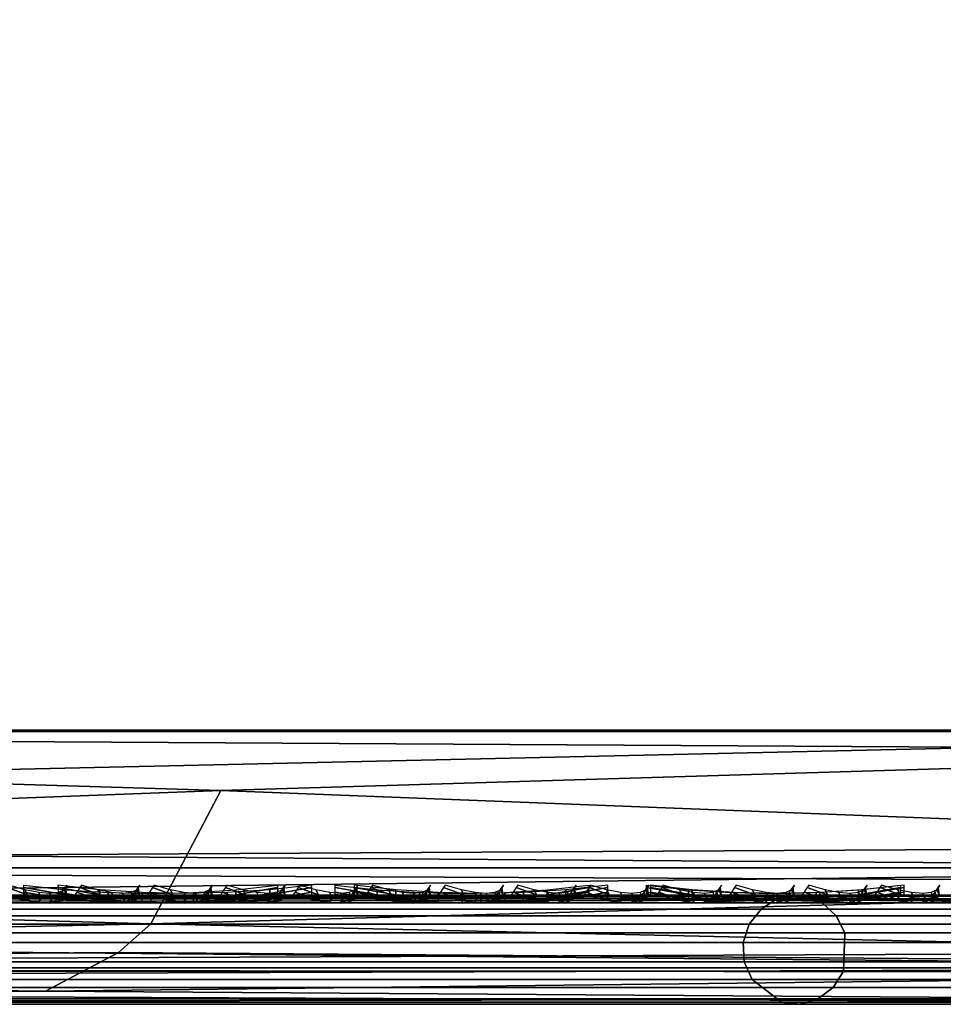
# Model space of a CAD drawing. Header units: inches. Extents: x 0 to 63.6, y -63.6 to 0.
# Tile 325 of 475: x 42.7 to 43.5, y -63.6 to -62.7. Entities that reach past the tile are written whole.
import ezdxf

# ---------------------------------------------------------------- set-up
doc = ezdxf.new("R2010")
doc.units = ezdxf.units.IN
doc.header["$LTSCALE"] = 0.03937
doc.header["$MEASUREMENT"] = 0
for name, color, linetype in [('A-FURN-3-ST', 151, 'Continuous'), ('A-FURN-3-ST-BK', 151, 'Continuous'), ('A-FURN-3-ST-SEAM', 250, 'Continuous'), ('A-FURN-3-STITCH', 15, 'Continuous')]:
    doc.layers.add(name, color=color, linetype=linetype)

msp = doc.modelspace()

# ---------------------------------------------------------------- meshes
at = {"layer": 'A-FURN-3-ST'}
mesh = msp.add_polyface(dxfattribs=at)
corners = [(41.08885, -63.63961, 17.75), (62.53911, -63.63961, 17.75), (41.08885, -63.60612, 17.875), (62.53911, -63.60612, 17.875), (41.08885, -63.51461, 17.96651), (62.53911, -63.51461, 17.96651), (41.08885, -63.38961, 18), (62.53911, -63.38961, 18), (62.73944, -63.56632, 17.9071), (62.71996, -63.62746, 17.80916), (40.89449, -63.59236, 17.8771), (40.90803, -63.6275, 17.80904), (40.92302, -63.63961, 17.73367), (40.76357, -63.63961, 17.68528), (40.88855, -63.56649, 17.90694), (40.87546, -63.44505, 17.97274), (40.87425, -63.38991, 17.97886), (40.48884, -63.38961, 5), (63.13912, -63.38961, 5), (40.48884, -63.51461, 5.03349), (63.13912, -63.51461, 5.03349), (40.48884, -63.60612, 5.125), (63.13912, -63.60612, 5.125), (40.48884, -63.63961, 5.25), (63.13912, -63.63961, 5.25), (40.75517, -61.6255, 17.96252), (41.03953, -61.61145, 18), (40.62981, -59.86344, 17.96252), (40.91329, -59.83709, 18), (62.49079, -61.16896, 18), (62.36364, -58.95142, 18), (40.71037, -58.06986, 18), (62.15783, -56.7398, 18), (40.43115, -56.31306, 18), (40.07616, -54.57, 18), (61.87361, -54.53688, 18), (39.64605, -52.84394, 18), (63.38912, -63.63961, 16.9), (40.61662, -63.63961, 17.60673), (40.23883, -63.63961, 16.9), (40.23883, -63.63961, 5.5), (63.38912, -63.63961, 5.5), (62.75371, -63.38942, 17.97884), (62.64758, -58.93059, 17.96252), (62.44084, -56.70887, 17.96252), (62.15534, -54.4959, 17.96252), (62.70458, -56.68009, 17.85263), (62.41788, -54.45774, 17.85263), (40.44009, -61.63762, 5), (63.09041, -61.14754, 5), (40.31556, -59.88938, 5), (62.96212, -58.90862, 5), (40.11549, -58.14817, 5), (62.75439, -56.67566, 5), (39.84026, -56.41725, 5), (39.49037, -54.69987, 5), (62.4675, -54.45149, 5), (39.06649, -52.99923, 5)]
mesh.append_faces([[corners[k] for k in face] for face in [(0, 1, 2), (2, 1, 3), (2, 3, 4), (4, 3, 5), (4, 5, 6), (6, 5, 7), (8, 5, 3), (1, 9, 3), (10, 11, 2), (2, 11, 0), (0, 11, 12), (12, 11, 13), (10, 2, 14), (14, 2, 4), (14, 4, 15), (15, 4, 6), (15, 6, 16), (17, 18, 19), (19, 18, 20), (19, 20, 21), (21, 20, 22), (21, 22, 23), (23, 22, 24), (25, 16, 26), (26, 16, 6), (27, 26, 28), (6, 7, 26), (26, 7, 29), (26, 29, 28), (28, 29, 30), (28, 30, 31), (31, 30, 32), (31, 32, 33), (33, 32, 34), (34, 32, 35), (34, 35, 36), (0, 37, 1), (12, 13, 0), (0, 13, 38), (0, 39, 37), (39, 40, 37), (37, 40, 41), (41, 40, 23), (41, 23, 24), (7, 42, 29), (43, 44, 30), (30, 44, 32), (32, 44, 45), (32, 45, 35), (46, 47, 45, 44), (30, 29, 43), (17, 48, 18), (18, 48, 49), (49, 48, 50), (49, 50, 51), (51, 50, 52), (51, 52, 53), (53, 52, 54), (53, 54, 55), (53, 55, 56), (56, 55, 57)]])
at = {"layer": 'A-FURN-3-ST-BK'}
mesh = msp.add_polyface(dxfattribs=at)
corners = [(44.70862, -63.38826, 18.6363), (41.05103, -63.38814, 31.54521), (42.87411, -63.44375, 25.08913), (44.72704, -63.38821, 18.52261), (44.72116, -63.44347, 18.52234), (44.34054, -63.44438, 18.01928), (44.22756, -63.38961, 18), (44.34193, -63.38929, 18.01336), (44.4476, -63.44412, 18.05777), (44.45029, -63.38898, 18.05237), (44.54294, -63.4439, 18.11986), (44.54676, -63.38871, 18.11525), (44.62161, -63.44371, 18.20209), (44.62635, -63.38849, 18.19851), (44.67939, -63.44357, 18.30012), (44.68479, -63.38832, 18.29773), (44.71313, -63.44349, 18.40881), (44.71891, -63.38823, 18.40773), (39.98882, -63.38961, 18), (39.96979, -63.48528, 18.01903), (44.65832, -61.50457, 18.6363), (44.67505, -61.50351, 18.45343), (44.17774, -61.52626, 18), (44.35807, -61.51789, 18.03372), (44.51407, -61.51069, 18.13035), (44.6247, -61.50566, 18.27683), (39.98882, -63.38909, 18), (39.98882, -63.38856, 18), (39.98882, -63.38804, 18), (39.938, -61.60856, 18), (41.00168, -61.61171, 31.54521)]
mesh.append_faces([[corners[k] for k in face] for face in [(0, 1, 2), (3, 0, 4), (5, 6, 7), (8, 7, 9), (10, 9, 11), (12, 11, 13), (12, 13, 14), (14, 13, 15), (14, 15, 16), (16, 15, 17), (16, 17, 4), (4, 17, 3), (18, 6, 19), (0, 3, 20), (20, 3, 21), (22, 23, 7), (7, 23, 9), (9, 23, 24), (9, 24, 11), (11, 24, 13), (13, 24, 25), (13, 25, 15), (15, 25, 17), (17, 25, 21), (17, 21, 3), (7, 6, 22), (18, 26, 6), (6, 28, 22), (22, 28, 29), (0, 20, 1), (1, 20, 30)]])
mesh.append_faces([[corners[k] for k in face] for face in [(6, 27, 28)]], dxfattribs={"vtx0": -1})
mesh.append_faces([[corners[k] for k in face] for face in [(6, 26, 27)]], dxfattribs={"vtx2": -1})
mesh = msp.add_polyface(dxfattribs=at)
corners = [(40.32418, -63.59204, 32.47082), (40.28026, -63.62742, 32.41686), (40.43384, -63.62741, 32.27669), (40.48363, -63.59201, 32.32531), (40.57037, -63.6274, 32.11984), (40.62536, -63.59198, 32.1625), (40.74419, -63.62739, 31.84983), (40.80582, -63.59195, 31.88221), (40.8681, -63.62739, 31.55359), (40.93446, -63.59193, 31.57469), (40.93118, -63.60587, 31.51125), (40.8105, -63.63961, 31.47705), (40.7116, -63.63961, 31.7421), (40.57121, -63.63961, 31.9877), (40.39329, -63.63961, 32.20763), (40.1821, -63.63961, 32.39583), (40.96349, -63.56587, 31.58392), (41.01928, -63.51376, 31.53621), (41.02715, -63.44355, 31.60416), (41.05103, -63.38814, 31.54521), (40.55324, -63.44384, 32.39331), (40.38562, -63.44395, 32.54629), (40.3434, -63.56604, 32.49443), (40.50541, -63.566, 32.34659), (40.33286, -63.38867, 32.59524), (40.20166, -63.44407, 32.67918), (40.16559, -63.56609, 32.62283), (40.64942, -63.56596, 32.18116), (40.70223, -63.44375, 32.22213), (40.83278, -63.56591, 31.89638), (40.89193, -63.44363, 31.92746), (39.83449, -63.62058, 18.15433), (44.22756, -63.63961, 18.25), (39.73882, -63.63961, 18.25), (39.94334, -63.63961, 32.54758)]
mesh.append_faces([[corners[k] for k in face] for face in [(0, 1, 2, 3), (3, 2, 4, 5), (5, 4, 6, 7), (7, 6, 8, 9), (9, 8, 10), (10, 8, 11), (11, 8, 12), (12, 8, 6), (12, 6, 13), (13, 6, 4), (13, 4, 14), (14, 4, 2), (14, 2, 1), (15, 14, 1), (9, 10, 16), (16, 10, 17), (16, 17, 18), (18, 17, 19), (20, 21, 22, 23), (23, 22, 0, 3), (21, 24, 25), (21, 25, 26, 22), (5, 27, 23, 3), (27, 28, 20, 23), (27, 5, 7, 29), (29, 7, 9, 16), (28, 27, 29, 30), (30, 29, 16, 18), (31, 32, 33), (12, 13, 11), (11, 13, 14), (11, 14, 15), (15, 34, 11)]])
mesh = msp.add_polyface(dxfattribs=at)
corners = [(42.87411, -63.44375, 25.08913), (41.05103, -63.38814, 31.54521), (41.01928, -63.51376, 31.53621), (42.80986, -63.56589, 25.07093), (40.93118, -63.60587, 31.51125), (42.78039, -63.59207, 25.06258), (42.71346, -63.62742, 25.04362), (44.58873, -63.60589, 18.60233), (44.46809, -63.63961, 18.56815), (40.8105, -63.63961, 31.47705), (44.67683, -63.51383, 18.62729), (44.70862, -63.38826, 18.6363), (44.40427, -63.59202, 18.14485), (44.37328, -63.62741, 18.20715), (44.30237, -63.62743, 18.18168), (44.31828, -63.5921, 18.11399), (44.22756, -63.60612, 18.125), (44.22756, -63.63961, 18.25), (44.33892, -63.63961, 18.27619), (44.32521, -63.56627, 18.08451), (44.22756, -63.51461, 18.03349), (44.34054, -63.44438, 18.01928), (44.22756, -63.38961, 18), (44.34193, -63.38929, 18.01336), (44.4476, -63.44412, 18.05777), (44.41777, -63.56616, 18.11773), (39.96979, -63.48528, 18.01903), (39.9156, -63.56639, 18.07322), (39.83449, -63.62058, 18.15433), (39.73882, -63.63961, 18.25)]
mesh.append_faces([[corners[k] for k in face] for face in [(0, 1, 2), (0, 2, 3), (3, 2, 4), (3, 4, 5), (5, 4, 6), (5, 6, 7), (7, 6, 8), (8, 6, 9), (9, 6, 4), (5, 7, 3), (3, 7, 10), (3, 10, 0), (0, 10, 11), (12, 13, 14, 15), (15, 14, 16), (16, 14, 17), (17, 14, 18), (18, 14, 13), (15, 16, 19), (19, 16, 20), (19, 20, 21), (21, 20, 22), (21, 23, 24), (25, 12, 15, 19), (24, 25, 19, 21), (26, 22, 20), (26, 20, 27), (27, 20, 16), (27, 16, 28), (28, 16, 17), (17, 9, 29), (9, 17, 8), (8, 17, 18)]])
at = {"layer": 'A-FURN-3-ST-SEAM'}
mesh = msp.add_polyface(dxfattribs=at)
corners = [(41.0016, -63.57412, 31.53196), (41.00035, -63.60918, 31.5316), (43.44461, -63.60918, 22.92507), (43.44586, -63.57412, 22.92543), (42.14512, -63.57412, 18.05284), (42.14512, -63.60918, 18.05414), (41.09877, -63.60918, 18.05414), (41.09877, -63.57412, 18.05284), (40.95632, -63.60918, 18.0452), (40.95648, -63.57412, 18.04391), (41.09877, -63.63935, 18.09548), (41.09877, -63.63449, 18.07831), (42.14512, -63.63449, 18.07831), (42.14512, -63.63935, 18.09548), (43.40484, -63.63935, 22.91378), (43.42136, -63.63449, 22.91847), (40.97711, -63.63449, 31.525), (40.96059, -63.63935, 31.52031), (40.94355, -63.63775, 31.51547), (43.38781, -63.63775, 22.90894), (42.14512, -63.63775, 18.11319), (41.09877, -63.63775, 18.11319), (41.09877, -63.56622, 18.14374), (41.09877, -63.58293, 18.14954), (42.14512, -63.58293, 18.14954), (42.14512, -63.56622, 18.14374), (43.35842, -63.56622, 22.90059), (43.35284, -63.58293, 22.89901), (40.90858, -63.58293, 31.50554), (40.91416, -63.56622, 31.50712), (40.92499, -63.55243, 31.5102), (43.36925, -63.55243, 22.90367), (42.14512, -63.55243, 18.13248), (41.09877, -63.55243, 18.13248), (41.09877, -63.53961, 18.1), (40.94851, -63.54306, 18.10793), (41.09877, -63.54306, 18.11737), (42.14512, -63.53961, 18.1), (42.14512, -63.54306, 18.11737), (44.23784, -63.53961, 18.1), (43.40049, -63.53961, 22.91254), (43.38379, -63.54306, 22.9078), (40.95624, -63.53961, 31.51907), (40.93953, -63.54306, 31.51433), (41.09877, -63.54667, 18.07446), (40.95066, -63.53961, 18.0907), (42.14512, -63.54667, 18.07446), (44.23784, -63.54667, 18.07446), (43.42506, -63.54667, 22.91952), (40.98081, -63.54667, 31.52605), (40.90957, -63.60061, 31.50582), (43.35383, -63.60061, 22.89929), (42.14512, -63.60061, 18.14851), (41.09877, -63.60061, 18.14851), (40.91662, -63.61677, 31.50782), (43.36088, -63.61677, 22.90129), (42.14512, -63.61677, 18.14119), (41.09877, -63.61677, 18.14119), (40.99104, -63.62409, 31.52896), (43.4353, -63.62409, 22.92243), (42.14512, -63.62409, 18.06382), (41.09877, -63.62409, 18.06382), (40.95512, -63.62409, 18.0548), (40.99376, -63.55836, 31.52973), (43.43801, -63.55836, 22.9232), (42.14512, -63.55836, 18.061), (41.09877, -63.55836, 18.061), (40.95547, -63.55836, 18.052), (40.95381, -63.54667, 18.06536)]
mesh.append_faces([[corners[k] for k in face] for face in [(0, 1, 2, 3), (4, 5, 6, 7), (7, 6, 8, 9), (10, 11, 12, 13), (14, 15, 16, 17), (17, 18, 19, 14), (13, 20, 21, 10), (22, 23, 24, 25), (26, 27, 28, 29), (29, 30, 31, 26), (25, 32, 33, 22), (34, 35, 36), (34, 36, 37), (37, 36, 38), (37, 38, 39), (40, 41, 42), (42, 41, 43), (44, 45, 34), (44, 34, 46), (46, 34, 37), (46, 37, 47), (48, 40, 49), (49, 40, 42), (50, 28, 27, 51), (52, 24, 23, 53), (30, 43, 41, 31), (32, 38, 36, 33), (54, 50, 51, 55), (56, 52, 53, 57), (18, 54, 55, 19), (20, 56, 57, 21), (58, 16, 15, 59), (60, 12, 11, 61), (1, 58, 59, 2), (5, 60, 61, 6), (6, 61, 62, 8), (63, 0, 3, 64), (65, 4, 7, 66), (66, 7, 9, 67), (49, 63, 64, 48), (46, 65, 66, 44), (44, 66, 67, 68)]])
mesh = msp.add_polyface(dxfattribs=at)
corners = [(55.39933, -63.58293, 17.85046), (55.39933, -63.60061, 17.85149), (48.24905, -63.60061, 17.85149), (48.24905, -63.58293, 17.85046), (41.09877, -63.60061, 17.85149), (41.09877, -63.58293, 17.85046), (40.92537, -63.60061, 17.83539), (40.92556, -63.58293, 17.83438), (41.09877, -63.63935, 17.90452), (41.09877, -63.63775, 17.88681), (48.24905, -63.63775, 17.88681), (48.24905, -63.63935, 17.90452), (55.39933, -63.63775, 17.88681), (55.39933, -63.63935, 17.90452), (55.39933, -63.61677, 17.85881), (48.24905, -63.61677, 17.85881), (41.09877, -63.61677, 17.85881), (40.92404, -63.61677, 17.8426), (48.24905, -63.54667, 17.92554), (55.39933, -63.53961, 17.9), (48.24905, -63.53961, 17.9), (41.09877, -63.54667, 17.92554), (41.09877, -63.53961, 17.9), (40.91188, -63.54667, 17.90819), (41.09877, -63.55836, 17.939), (48.24905, -63.55836, 17.939), (55.39933, -63.55836, 17.939), (55.39933, -63.54667, 17.92554), (41.09877, -63.57412, 17.94716), (48.24905, -63.57412, 17.94716), (55.39933, -63.57412, 17.94716), (41.09877, -63.63449, 17.92169), (48.24905, -63.63449, 17.92169), (55.39933, -63.63449, 17.92169), (41.09877, -63.55243, 17.86752), (41.09877, -63.54306, 17.88263), (48.24905, -63.54306, 17.88263), (48.24905, -63.55243, 17.86752), (55.39933, -63.54306, 17.88263), (55.39933, -63.55243, 17.86752), (40.91672, -63.53961, 17.88312), (55.39933, -63.60918, 17.94586), (48.24905, -63.60918, 17.94586), (41.09877, -63.60918, 17.94586), (55.39933, -63.62409, 17.93618), (48.24905, -63.62409, 17.93618), (41.09877, -63.62409, 17.93618), (55.39933, -63.56622, 17.85626), (48.24905, -63.56622, 17.85626), (41.09877, -63.56622, 17.85626), (40.9245, -63.56622, 17.84008), (40.92245, -63.55243, 17.85115)]
mesh.append_faces([[corners[k] for k in face] for face in [(0, 1, 2, 3), (3, 2, 4, 5), (5, 4, 6, 7), (8, 9, 10, 11), (11, 10, 12, 13), (1, 14, 15, 2), (2, 15, 16, 4), (4, 16, 17, 6), (18, 19, 20), (18, 20, 21), (21, 20, 22), (21, 22, 23), (21, 24, 25, 18), (18, 25, 26, 27), (24, 28, 29, 25), (25, 29, 30, 26), (31, 8, 11, 32), (32, 11, 13, 33), (34, 35, 36, 37), (37, 36, 38, 39), (35, 40, 22), (35, 22, 36), (36, 22, 20), (36, 20, 38), (41, 30, 29, 42), (42, 29, 28, 43), (44, 41, 42, 45), (45, 42, 43, 46), (33, 44, 45, 32), (32, 45, 46, 31), (14, 12, 10, 15), (15, 10, 9, 16), (47, 0, 3, 48), (48, 3, 5, 49), (49, 5, 7, 50), (39, 47, 48, 37), (37, 48, 49, 34), (34, 49, 50, 51)]])
mesh = msp.add_polyface(dxfattribs=at)
corners = [(43.44586, -63.57412, 22.92543), (43.44461, -63.60918, 22.92507), (44.66673, -63.60918, 18.62181), (44.66798, -63.57412, 18.62216), (44.23784, -63.57412, 18.05284), (44.23784, -63.60918, 18.05414), (42.14512, -63.60918, 18.05414), (42.14512, -63.57412, 18.05284), (42.14512, -63.63935, 18.09548), (42.14512, -63.63449, 18.07831), (44.23784, -63.63449, 18.07831), (44.23784, -63.63935, 18.09548), (44.3331, -63.63449, 18.08924), (44.32922, -63.63935, 18.10596), (44.62697, -63.63935, 18.61051), (44.64349, -63.63449, 18.6152), (43.42136, -63.63449, 22.91847), (43.40484, -63.63935, 22.91378), (43.38781, -63.63775, 22.90894), (44.60994, -63.63775, 18.60568), (44.32522, -63.63775, 18.12321), (44.23784, -63.63775, 18.11319), (42.14512, -63.63775, 18.11319), (42.14512, -63.56622, 18.14374), (42.14512, -63.58293, 18.14954), (44.23784, -63.58293, 18.14954), (44.23784, -63.56622, 18.14374), (44.31701, -63.58293, 18.15862), (44.31832, -63.56622, 18.15297), (44.58055, -63.56622, 18.59733), (44.57497, -63.58293, 18.59574), (43.35284, -63.58293, 22.89901), (43.35842, -63.56622, 22.90059), (43.36925, -63.55243, 22.90367), (44.59138, -63.55243, 18.6004), (44.32086, -63.55243, 18.14201), (44.23784, -63.55243, 18.13248), (42.14512, -63.55243, 18.13248), (44.23784, -63.53961, 18.1), (42.14512, -63.54306, 18.11737), (44.23784, -63.54306, 18.11737), (44.32819, -63.53961, 18.11036), (44.62262, -63.53961, 18.60928), (44.60592, -63.54306, 18.60453), (43.40049, -63.53961, 22.91254), (43.38379, -63.54306, 22.9078), (44.23784, -63.54667, 18.07446), (42.14512, -63.53961, 18.1), (44.33397, -63.54667, 18.08549), (44.64719, -63.54667, 18.61626), (43.42506, -63.54667, 22.91952), (43.35383, -63.60061, 22.89929), (44.57595, -63.60061, 18.59602), (44.31724, -63.60061, 18.15762), (44.23784, -63.60061, 18.14851), (42.14512, -63.60061, 18.14851), (44.32428, -63.54306, 18.12728), (43.36088, -63.61677, 22.90129), (44.583, -63.61677, 18.59803), (44.3189, -63.61677, 18.15049), (44.23784, -63.61677, 18.14119), (42.14512, -63.61677, 18.14119), (43.4353, -63.62409, 22.92243), (44.65742, -63.62409, 18.61916), (44.23784, -63.62409, 18.06382), (42.14512, -63.62409, 18.06382), (43.43801, -63.55836, 22.9232), (44.66014, -63.55836, 18.61993), (44.23784, -63.55836, 18.061), (42.14512, -63.55836, 18.061), (42.14512, -63.54667, 18.07446)]
mesh.append_faces([[corners[k] for k in face] for face in [(0, 1, 2, 3), (4, 5, 6, 7), (8, 9, 10, 11), (11, 10, 12, 13), (14, 15, 16, 17), (17, 18, 19, 14), (13, 20, 21, 11), (11, 21, 22, 8), (23, 24, 25, 26), (26, 25, 27, 28), (29, 30, 31, 32), (32, 33, 34, 29), (28, 35, 36, 26), (26, 36, 37, 23), (38, 39, 40), (38, 40, 41), (42, 43, 44), (44, 43, 45), (46, 47, 38), (46, 38, 48), (49, 42, 50), (50, 42, 44), (51, 31, 30, 52), (53, 27, 25, 54), (54, 25, 24, 55), (33, 45, 43, 34), (35, 56, 40, 36), (36, 40, 39, 37), (57, 51, 52, 58), (59, 53, 54, 60), (60, 54, 55, 61), (18, 57, 58, 19), (20, 59, 60, 21), (21, 60, 61, 22), (62, 16, 15, 63), (64, 10, 9, 65), (1, 62, 63, 2), (5, 64, 65, 6), (66, 0, 3, 67), (68, 4, 7, 69), (50, 66, 67, 49), (46, 68, 69, 70)]])
at = {"layer": 'A-FURN-3-STITCH'}
mesh = msp.add_polymesh((7, 4), dxfattribs=at)
for k, corner in enumerate([(42.72738, -63.53895, 25.42255), (42.72878, -63.53678, 25.42288), (42.73162, -63.53247, 25.42355), (42.73306, -63.53033, 25.42389), (42.72471, -63.54323, 25.46133), (42.72976, -63.5436, 25.46252), (42.7326, -63.53929, 25.46319), (42.73039, -63.5346, 25.46267), (42.71948, -63.5458, 25.49999), (42.72453, -63.54618, 25.50118), (42.72738, -63.54186, 25.50186), (42.72516, -63.53718, 25.50133), (42.71173, -63.54666, 25.53831), (42.71679, -63.54704, 25.5395), (42.71963, -63.54273, 25.54017), (42.71742, -63.53804, 25.53965), (42.70152, -63.5458, 25.57604), (42.70657, -63.54618, 25.57723), (42.70941, -63.54187, 25.57791), (42.7072, -63.53718, 25.57738), (42.68889, -63.54323, 25.61296), (42.69394, -63.5436, 25.61415), (42.69679, -63.53929, 25.61482), (42.69457, -63.53461, 25.6143), (42.67393, -63.53895, 25.64883), (42.67539, -63.53683, 25.64918), (42.67824, -63.53252, 25.64985), (42.67962, -63.53033, 25.65017)]):
    mesh.set_mesh_vertex(divmod(k, 4), corner)
mesh = msp.add_polymesh((7, 4), dxfattribs=at)
for k, corner in enumerate([(42.92609, -63.53033, 18.04677), (42.92609, -63.53247, 18.04825), (42.92609, -63.53678, 18.05117), (42.92609, -63.53895, 18.05261), (42.88775, -63.5346, 18.04043), (42.88775, -63.53929, 18.03815), (42.88775, -63.5436, 18.04107), (42.88774, -63.54323, 18.04627), (42.84892, -63.53718, 18.03659), (42.84892, -63.54186, 18.03432), (42.84892, -63.54618, 18.03724), (42.84892, -63.5458, 18.04243), (42.80985, -63.53804, 18.03529), (42.80985, -63.54273, 18.03302), (42.80985, -63.54704, 18.03594), (42.80985, -63.54666, 18.04113), (42.77078, -63.53718, 18.03653), (42.77078, -63.54187, 18.03426), (42.77078, -63.54618, 18.03718), (42.77077, -63.5458, 18.04237), (42.73194, -63.53461, 18.0403), (42.73195, -63.53929, 18.03803), (42.73194, -63.5436, 18.04095), (42.73194, -63.54323, 18.04614), (42.69359, -63.53033, 18.04658), (42.69359, -63.53252, 18.048), (42.69358, -63.53683, 18.05092), (42.69358, -63.53895, 18.05242)]):
    mesh.set_mesh_vertex(divmod(k, 4), corner)
mesh = msp.add_polymesh((7, 4), dxfattribs=at)
for k, corner in enumerate([(42.95739, -63.53895, 17.94995), (42.95737, -63.53678, 17.95138), (42.95732, -63.53247, 17.9543), (42.9573, -63.53033, 17.95579), (42.91894, -63.54323, 17.95562), (42.91886, -63.5436, 17.96081), (42.91881, -63.53929, 17.96373), (42.91885, -63.5346, 17.96146), (42.88005, -63.5458, 17.95878), (42.87997, -63.54618, 17.96397), (42.87992, -63.54186, 17.96689), (42.87996, -63.53718, 17.96462), (42.84097, -63.54666, 17.9594), (42.84088, -63.54704, 17.96459), (42.84083, -63.54273, 17.96751), (42.84087, -63.53804, 17.96524), (42.80192, -63.5458, 17.95748), (42.80184, -63.54618, 17.96267), (42.80179, -63.54187, 17.96559), (42.80182, -63.53718, 17.96332), (42.76316, -63.54323, 17.95303), (42.76307, -63.5436, 17.95822), (42.76302, -63.53929, 17.96114), (42.76306, -63.53461, 17.95887), (42.72492, -63.53895, 17.94608), (42.72489, -63.53683, 17.94758), (42.72485, -63.53252, 17.9505), (42.72482, -63.53033, 17.95192)]):
    mesh.set_mesh_vertex(divmod(k, 4), corner)
mesh = msp.add_polymesh((7, 4), dxfattribs=at)
for k, corner in enumerate([(42.79404, -63.53895, 25.18783), (42.79544, -63.53678, 25.18816), (42.79828, -63.53247, 25.18883), (42.79972, -63.53033, 25.18917), (42.79137, -63.54323, 25.2266), (42.79642, -63.5436, 25.2278), (42.79926, -63.53929, 25.22847), (42.79705, -63.5346, 25.22795), (42.78614, -63.5458, 25.26527), (42.7912, -63.54618, 25.26646), (42.79404, -63.54186, 25.26713), (42.79183, -63.53718, 25.26661), (42.7784, -63.54666, 25.30358), (42.78345, -63.54704, 25.30478), (42.78629, -63.54273, 25.30545), (42.78408, -63.53804, 25.30493), (42.76818, -63.5458, 25.34132), (42.77323, -63.54618, 25.34251), (42.77608, -63.54187, 25.34318), (42.77386, -63.53718, 25.34266), (42.75555, -63.54323, 25.37823), (42.76061, -63.5436, 25.37943), (42.76345, -63.53929, 25.3801), (42.76124, -63.53461, 25.37958), (42.74059, -63.53895, 25.41411), (42.74205, -63.53683, 25.41445), (42.7449, -63.53252, 25.41512), (42.74628, -63.53033, 25.41545)]):
    mesh.set_mesh_vertex(divmod(k, 4), corner)
mesh = msp.add_polymesh((7, 4), dxfattribs=at)
for k, corner in enumerate([(42.8607, -63.53895, 24.9531), (42.8621, -63.53678, 24.95343), (42.86494, -63.53247, 24.95411), (42.86639, -63.53033, 24.95445), (42.85803, -63.54323, 24.99188), (42.86308, -63.5436, 24.99307), (42.86593, -63.53929, 24.99374), (42.86371, -63.5346, 24.99322), (42.8528, -63.5458, 25.03054), (42.85786, -63.54618, 25.03174), (42.8607, -63.54186, 25.03241), (42.85849, -63.53718, 25.03189), (42.84506, -63.54666, 25.06886), (42.85011, -63.54704, 25.07005), (42.85296, -63.54273, 25.07073), (42.85074, -63.53804, 25.0702), (42.83484, -63.5458, 25.10659), (42.83989, -63.54618, 25.10779), (42.84274, -63.54187, 25.10846), (42.84052, -63.53718, 25.10794), (42.82221, -63.54323, 25.14351), (42.82727, -63.5436, 25.1447), (42.83011, -63.53929, 25.14538), (42.8279, -63.53461, 25.14485), (42.80725, -63.53895, 25.17938), (42.80872, -63.53683, 25.17973), (42.81156, -63.53252, 25.1804), (42.81294, -63.53033, 25.18073)]):
    mesh.set_mesh_vertex(divmod(k, 4), corner)
mesh = msp.add_polymesh((7, 4), dxfattribs=at)
for k, corner in enumerate([(42.92736, -63.53895, 24.71838), (42.92876, -63.53678, 24.71871), (42.9316, -63.53247, 24.71938), (42.93305, -63.53033, 24.71972), (42.92469, -63.54323, 24.75716), (42.92974, -63.5436, 24.75835), (42.93259, -63.53929, 24.75902), (42.93037, -63.5346, 24.7585), (42.91946, -63.5458, 24.79582), (42.92452, -63.54618, 24.79701), (42.92736, -63.54186, 24.79769), (42.92515, -63.53718, 24.79716), (42.91172, -63.54666, 24.83414), (42.91677, -63.54704, 24.83533), (42.91962, -63.54273, 24.836), (42.9174, -63.53804, 24.83548), (42.9015, -63.5458, 24.87187), (42.90656, -63.54618, 24.87306), (42.9094, -63.54187, 24.87374), (42.90719, -63.53718, 24.87321), (42.88887, -63.54323, 24.90879), (42.89393, -63.5436, 24.90998), (42.89677, -63.53929, 24.91065), (42.89456, -63.53461, 24.91013), (42.87392, -63.53895, 24.94466), (42.87538, -63.53683, 24.94501), (42.87822, -63.53252, 24.94568), (42.8796, -63.53033, 24.946)]):
    mesh.set_mesh_vertex(divmod(k, 4), corner)
mesh = msp.add_polymesh((7, 4), dxfattribs=at)
for k, corner in enumerate([(42.99402, -63.53895, 24.48366), (42.99542, -63.53678, 24.48399), (42.99827, -63.53247, 24.48466), (42.99971, -63.53033, 24.485), (42.99135, -63.54323, 24.52243), (42.99641, -63.5436, 24.52363), (42.99925, -63.53929, 24.5243), (42.99704, -63.5346, 24.52377), (42.98613, -63.5458, 24.5611), (42.99118, -63.54618, 24.56229), (42.99402, -63.54186, 24.56296), (42.99181, -63.53718, 24.56244), (42.97838, -63.54666, 24.59941), (42.98344, -63.54704, 24.60061), (42.98628, -63.54273, 24.60128), (42.98407, -63.53804, 24.60076), (42.96816, -63.5458, 24.63715), (42.97322, -63.54618, 24.63834), (42.97606, -63.54187, 24.63901), (42.97385, -63.53718, 24.63849), (42.95554, -63.54323, 24.67406), (42.96059, -63.5436, 24.67526), (42.96343, -63.53929, 24.67593), (42.96122, -63.53461, 24.67541), (42.94058, -63.53895, 24.70994), (42.94204, -63.53683, 24.71028), (42.94488, -63.53252, 24.71095), (42.94626, -63.53033, 24.71128)]):
    mesh.set_mesh_vertex(divmod(k, 4), corner)
mesh = msp.add_polymesh((7, 4), dxfattribs=at)
for k, corner in enumerate([(43.21146, -63.53033, 18.04677), (43.21146, -63.53247, 18.04825), (43.21146, -63.53678, 18.05117), (43.21146, -63.53895, 18.05261), (43.17312, -63.5346, 18.04043), (43.17312, -63.53929, 18.03815), (43.17312, -63.5436, 18.04107), (43.17311, -63.54323, 18.04627), (43.13429, -63.53718, 18.03659), (43.13429, -63.54186, 18.03432), (43.13429, -63.54618, 18.03724), (43.13429, -63.5458, 18.04243), (43.09522, -63.53804, 18.03529), (43.09522, -63.54273, 18.03302), (43.09522, -63.54704, 18.03594), (43.09522, -63.54666, 18.04113), (43.05615, -63.53718, 18.03653), (43.05615, -63.54187, 18.03426), (43.05615, -63.54618, 18.03718), (43.05614, -63.5458, 18.04237), (43.01731, -63.53461, 18.0403), (43.01732, -63.53929, 18.03803), (43.01731, -63.5436, 18.04095), (43.01731, -63.54323, 18.04614), (42.97896, -63.53033, 18.04658), (42.97896, -63.53252, 18.048), (42.97896, -63.53683, 18.05092), (42.97895, -63.53895, 18.05242)]):
    mesh.set_mesh_vertex(divmod(k, 4), corner)
mesh = msp.add_polymesh((7, 4), dxfattribs=at)
for k, corner in enumerate([(43.22892, -63.53895, 17.94995), (43.2289, -63.53678, 17.95138), (43.22885, -63.53247, 17.9543), (43.22883, -63.53033, 17.95579), (43.19047, -63.54323, 17.95562), (43.19039, -63.5436, 17.96081), (43.19034, -63.53929, 17.96373), (43.19038, -63.5346, 17.96146), (43.15158, -63.5458, 17.95878), (43.1515, -63.54618, 17.96397), (43.15145, -63.54186, 17.96689), (43.15149, -63.53718, 17.96462), (43.1125, -63.54666, 17.9594), (43.11241, -63.54704, 17.96459), (43.11236, -63.54273, 17.96751), (43.1124, -63.53804, 17.96524), (43.07345, -63.5458, 17.95748), (43.07337, -63.54618, 17.96267), (43.07332, -63.54187, 17.96559), (43.07335, -63.53718, 17.96332), (43.03469, -63.54323, 17.95303), (43.0346, -63.5436, 17.95822), (43.03455, -63.53929, 17.96114), (43.03459, -63.53461, 17.95887), (42.99645, -63.53895, 17.94608), (42.99642, -63.53683, 17.94758), (42.99637, -63.53252, 17.9505), (42.99635, -63.53033, 17.95192)]):
    mesh.set_mesh_vertex(divmod(k, 4), corner)
mesh = msp.add_polymesh((7, 4), dxfattribs=at)
for k, corner in enumerate([(43.06069, -63.53895, 24.24893), (43.06208, -63.53678, 24.24926), (43.06493, -63.53247, 24.24994), (43.06637, -63.53033, 24.25028), (43.05801, -63.54323, 24.28771), (43.06307, -63.5436, 24.2889), (43.06591, -63.53929, 24.28957), (43.0637, -63.5346, 24.28905), (43.05279, -63.5458, 24.32637), (43.05784, -63.54618, 24.32757), (43.06068, -63.54186, 24.32824), (43.05847, -63.53718, 24.32772), (43.04504, -63.54666, 24.36469), (43.0501, -63.54704, 24.36588), (43.05294, -63.54273, 24.36656), (43.05073, -63.53804, 24.36603), (43.03482, -63.5458, 24.40242), (43.03988, -63.54618, 24.40362), (43.04272, -63.54187, 24.40429), (43.04051, -63.53718, 24.40377), (43.0222, -63.54323, 24.43934), (43.02725, -63.5436, 24.44053), (43.03009, -63.53929, 24.44121), (43.02788, -63.53461, 24.44068), (43.00724, -63.53895, 24.47521), (43.0087, -63.53683, 24.47556), (43.01154, -63.53252, 24.47623), (43.01292, -63.53033, 24.47656)]):
    mesh.set_mesh_vertex(divmod(k, 4), corner)
mesh = msp.add_polymesh((7, 4), dxfattribs=at)
for k, corner in enumerate([(43.12735, -63.53895, 24.01421), (43.12875, -63.53678, 24.01454), (43.13159, -63.53247, 24.01521), (43.13303, -63.53033, 24.01555), (43.12467, -63.54323, 24.05298), (43.12973, -63.5436, 24.05418), (43.13257, -63.53929, 24.05485), (43.13036, -63.5346, 24.05433), (43.11945, -63.5458, 24.09165), (43.1245, -63.54618, 24.09284), (43.12735, -63.54186, 24.09352), (43.12513, -63.53718, 24.09299), (43.1117, -63.54666, 24.12997), (43.11676, -63.54704, 24.13116), (43.1196, -63.54273, 24.13183), (43.11739, -63.53804, 24.13131), (43.10149, -63.5458, 24.1677), (43.10654, -63.54618, 24.16889), (43.10938, -63.54187, 24.16957), (43.10717, -63.53718, 24.16904), (43.08886, -63.54323, 24.20462), (43.09391, -63.5436, 24.20581), (43.09676, -63.53929, 24.20648), (43.09454, -63.53461, 24.20596), (43.0739, -63.53895, 24.24049), (43.07536, -63.53683, 24.24084), (43.0782, -63.53252, 24.24151), (43.07958, -63.53033, 24.24183)]):
    mesh.set_mesh_vertex(divmod(k, 4), corner)
mesh = msp.add_polymesh((7, 4), dxfattribs=at)
for k, corner in enumerate([(43.19401, -63.53895, 23.77949), (43.19541, -63.53678, 23.77982), (43.19825, -63.53247, 23.78049), (43.19969, -63.53033, 23.78083), (43.19134, -63.54323, 23.81826), (43.19639, -63.5436, 23.81946), (43.19923, -63.53929, 23.82013), (43.19702, -63.5346, 23.8196), (43.18611, -63.5458, 23.85693), (43.19117, -63.54618, 23.85812), (43.19401, -63.54186, 23.85879), (43.1918, -63.53718, 23.85827), (43.17837, -63.54666, 23.89524), (43.18342, -63.54704, 23.89644), (43.18626, -63.54273, 23.89711), (43.18405, -63.53804, 23.89659), (43.16815, -63.5458, 23.93298), (43.1732, -63.54618, 23.93417), (43.17604, -63.54187, 23.93484), (43.17383, -63.53718, 23.93432), (43.15552, -63.54323, 23.96989), (43.16058, -63.5436, 23.97109), (43.16342, -63.53929, 23.97176), (43.16121, -63.53461, 23.97124), (43.14056, -63.53895, 24.00577), (43.14202, -63.53683, 24.00611), (43.14487, -63.53252, 24.00678), (43.14625, -63.53033, 24.00711)]):
    mesh.set_mesh_vertex(divmod(k, 4), corner)
mesh = msp.add_polymesh((7, 4), dxfattribs=at)
for k, corner in enumerate([(43.26067, -63.53895, 23.54476), (43.26207, -63.53678, 23.54509), (43.26491, -63.53247, 23.54576), (43.26636, -63.53033, 23.54611), (43.258, -63.54323, 23.58354), (43.26305, -63.5436, 23.58473), (43.26589, -63.53929, 23.5854), (43.26368, -63.5346, 23.58488), (43.25277, -63.5458, 23.6222), (43.25783, -63.54618, 23.6234), (43.26067, -63.54186, 23.62407), (43.25846, -63.53718, 23.62355), (43.24503, -63.54666, 23.66052), (43.25008, -63.54704, 23.66171), (43.25292, -63.54273, 23.66239), (43.25071, -63.53804, 23.66186), (43.23481, -63.5458, 23.69825), (43.23986, -63.54618, 23.69945), (43.24271, -63.54187, 23.70012), (43.24049, -63.53718, 23.6996), (43.22218, -63.54323, 23.73517), (43.22724, -63.5436, 23.73636), (43.23008, -63.53929, 23.73704), (43.22787, -63.53461, 23.73651), (43.20722, -63.53895, 23.77104), (43.20869, -63.53683, 23.77139), (43.21153, -63.53252, 23.77206), (43.21291, -63.53033, 23.77239)]):
    mesh.set_mesh_vertex(divmod(k, 4), corner)
mesh = msp.add_polymesh((7, 4), dxfattribs=at)
for k, corner in enumerate([(43.49684, -63.53033, 18.04677), (43.49683, -63.53247, 18.04825), (43.49683, -63.53678, 18.05117), (43.49683, -63.53895, 18.05261), (43.45849, -63.5346, 18.04043), (43.45849, -63.53929, 18.03815), (43.45849, -63.5436, 18.04107), (43.45848, -63.54323, 18.04627), (43.41966, -63.53718, 18.03659), (43.41966, -63.54186, 18.03432), (43.41966, -63.54618, 18.03724), (43.41966, -63.5458, 18.04243), (43.38059, -63.53804, 18.03529), (43.38059, -63.54273, 18.03302), (43.38059, -63.54704, 18.03594), (43.38059, -63.54666, 18.04113), (43.34152, -63.53718, 18.03653), (43.34152, -63.54187, 18.03426), (43.34152, -63.54618, 18.03718), (43.34151, -63.5458, 18.04237), (43.30268, -63.53461, 18.0403), (43.30269, -63.53929, 18.03803), (43.30268, -63.5436, 18.04095), (43.30268, -63.54323, 18.04614), (43.26433, -63.53033, 18.04658), (43.26433, -63.53252, 18.048), (43.26433, -63.53683, 18.05092), (43.26432, -63.53895, 18.05242)]):
    mesh.set_mesh_vertex(divmod(k, 4), corner)
mesh = msp.add_polymesh((7, 4), dxfattribs=at)
for k, corner in enumerate([(43.50045, -63.53895, 17.94995), (43.50043, -63.53678, 17.95138), (43.50038, -63.53247, 17.9543), (43.50036, -63.53033, 17.95579), (43.462, -63.54323, 17.95562), (43.46192, -63.5436, 17.96081), (43.46187, -63.53929, 17.96373), (43.4619, -63.5346, 17.96146), (43.42311, -63.5458, 17.95878), (43.42303, -63.54618, 17.96397), (43.42298, -63.54186, 17.96689), (43.42302, -63.53718, 17.96462), (43.38403, -63.54666, 17.9594), (43.38394, -63.54704, 17.96459), (43.38389, -63.54273, 17.96751), (43.38393, -63.53804, 17.96524), (43.34498, -63.5458, 17.95748), (43.3449, -63.54618, 17.96267), (43.34485, -63.54187, 17.96559), (43.34488, -63.53718, 17.96332), (43.30622, -63.54323, 17.95303), (43.30613, -63.5436, 17.95822), (43.30608, -63.53929, 17.96114), (43.30612, -63.53461, 17.95887), (43.26798, -63.53895, 17.94608), (43.26795, -63.53683, 17.94758), (43.2679, -63.53252, 17.9505), (43.26788, -63.53033, 17.95192)]):
    mesh.set_mesh_vertex(divmod(k, 4), corner)
mesh = msp.add_polymesh((7, 4), dxfattribs=at)
for k, corner in enumerate([(43.32733, -63.53895, 23.31004), (43.32873, -63.53678, 23.31037), (43.33157, -63.53247, 23.31104), (43.33302, -63.53033, 23.31138), (43.32466, -63.54323, 23.34881), (43.32971, -63.5436, 23.35001), (43.33256, -63.53929, 23.35068), (43.33034, -63.5346, 23.35016), (43.31943, -63.5458, 23.38748), (43.32449, -63.54618, 23.38867), (43.32733, -63.54186, 23.38934), (43.32512, -63.53718, 23.38882), (43.31169, -63.54666, 23.4258), (43.31674, -63.54704, 23.42699), (43.31959, -63.54273, 23.42766), (43.31737, -63.53804, 23.42714), (43.30147, -63.5458, 23.46353), (43.30653, -63.54618, 23.46472), (43.30937, -63.54187, 23.46539), (43.30716, -63.53718, 23.46487), (43.28884, -63.54323, 23.50045), (43.2939, -63.5436, 23.50164), (43.29674, -63.53929, 23.50231), (43.29453, -63.53461, 23.50179), (43.27388, -63.53895, 23.53632), (43.27535, -63.53683, 23.53666), (43.27819, -63.53252, 23.53734), (43.27957, -63.53033, 23.53766)]):
    mesh.set_mesh_vertex(divmod(k, 4), corner)
mesh = msp.add_polymesh((7, 4), dxfattribs=at)
for k, corner in enumerate([(43.39399, -63.53895, 23.07532), (43.39539, -63.53678, 23.07565), (43.39823, -63.53247, 23.07632), (43.39968, -63.53033, 23.07666), (43.39132, -63.54323, 23.11409), (43.39638, -63.5436, 23.11528), (43.39922, -63.53929, 23.11596), (43.39701, -63.5346, 23.11543), (43.3861, -63.5458, 23.15276), (43.39115, -63.54618, 23.15395), (43.39399, -63.54186, 23.15462), (43.39178, -63.53718, 23.1541), (43.37835, -63.54666, 23.19107), (43.3834, -63.54704, 23.19227), (43.38625, -63.54273, 23.19294), (43.38403, -63.53804, 23.19242), (43.36813, -63.5458, 23.22881), (43.37319, -63.54618, 23.23), (43.37603, -63.54187, 23.23067), (43.37382, -63.53718, 23.23015), (43.3555, -63.54323, 23.26572), (43.36056, -63.5436, 23.26692), (43.3634, -63.53929, 23.26759), (43.36119, -63.53461, 23.26707), (43.34055, -63.53895, 23.3016), (43.34201, -63.53683, 23.30194), (43.34485, -63.53252, 23.30261), (43.34623, -63.53033, 23.30294)]):
    mesh.set_mesh_vertex(divmod(k, 4), corner)
mesh = msp.add_polymesh((7, 4), dxfattribs=at)
for k, corner in enumerate([(43.46065, -63.53895, 22.84059), (43.46205, -63.53678, 22.84092), (43.4649, -63.53247, 22.84159), (43.46634, -63.53033, 22.84194), (43.45798, -63.54323, 22.87937), (43.46304, -63.5436, 22.88056), (43.46588, -63.53929, 22.88123), (43.46367, -63.5346, 22.88071), (43.45276, -63.5458, 22.91803), (43.45781, -63.54618, 22.91923), (43.46065, -63.54186, 22.9199), (43.45844, -63.53718, 22.91937), (43.44501, -63.54666, 22.95635), (43.45007, -63.54704, 22.95754), (43.45291, -63.54273, 22.95821), (43.4507, -63.53804, 22.95769), (43.43479, -63.5458, 22.99408), (43.43985, -63.54618, 22.99528), (43.44269, -63.54187, 22.99595), (43.44048, -63.53718, 22.99543), (43.42217, -63.54323, 23.031), (43.42722, -63.5436, 23.03219), (43.43006, -63.53929, 23.03286), (43.42785, -63.53461, 23.03234), (43.40721, -63.53895, 23.06687), (43.40867, -63.53683, 23.06722), (43.41151, -63.53252, 23.06789), (43.41289, -63.53033, 23.06822)]):
    mesh.set_mesh_vertex(divmod(k, 4), corner)
mesh = msp.add_polymesh((7, 4), dxfattribs=at)
for k, corner in enumerate([(43.52732, -63.53895, 22.60587), (43.52871, -63.53678, 22.6062), (43.53156, -63.53247, 22.60687), (43.533, -63.53033, 22.60721), (43.52464, -63.54323, 22.64464), (43.5297, -63.5436, 22.64584), (43.53254, -63.53929, 22.64651), (43.53033, -63.5346, 22.64599), (43.51942, -63.5458, 22.68331), (43.52447, -63.54618, 22.6845), (43.52732, -63.54186, 22.68517), (43.5251, -63.53718, 22.68465), (43.51167, -63.54666, 22.72163), (43.51673, -63.54704, 22.72282), (43.51957, -63.54273, 22.72349), (43.51736, -63.53804, 22.72297), (43.50145, -63.5458, 22.75936), (43.50651, -63.54618, 22.76055), (43.50935, -63.54187, 22.76122), (43.50714, -63.53718, 22.7607), (43.48883, -63.54323, 22.79628), (43.49388, -63.5436, 22.79747), (43.49673, -63.53929, 22.79814), (43.49451, -63.53461, 22.79762), (43.47387, -63.53895, 22.83215), (43.47533, -63.53683, 22.83249), (43.47817, -63.53252, 22.83317), (43.47955, -63.53033, 22.83349)]):
    mesh.set_mesh_vertex(divmod(k, 4), corner)

doc.saveas('drawing.dxf')
